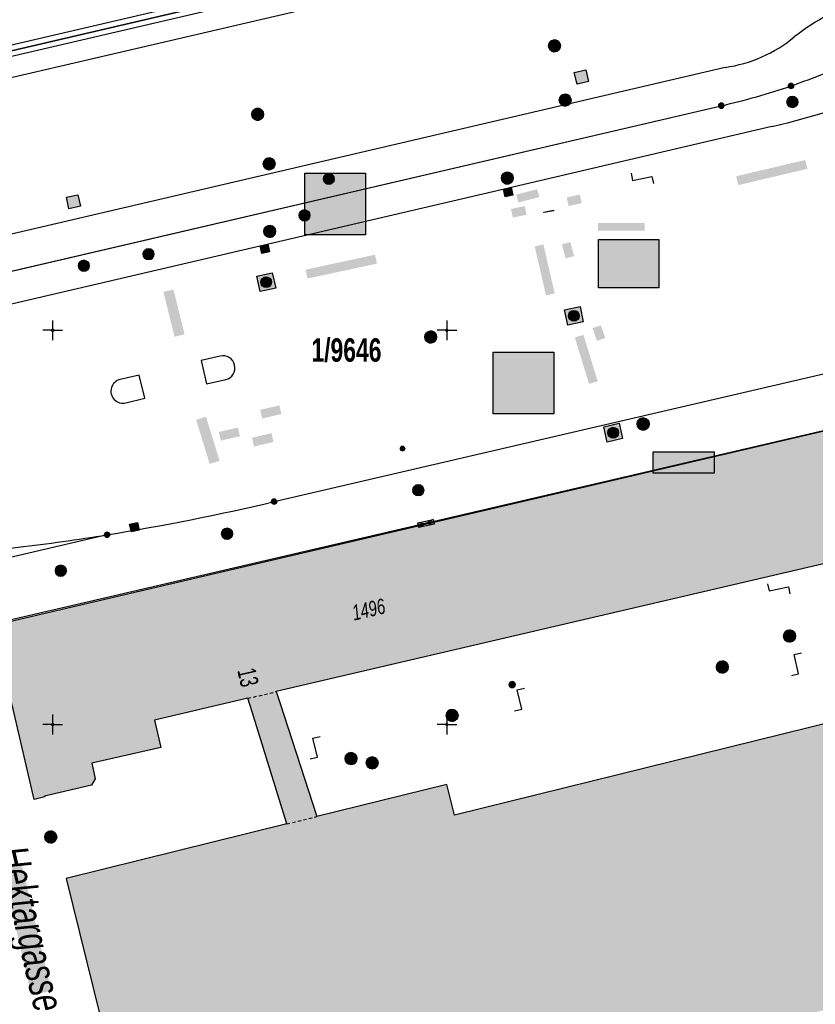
# Model space of a CAD drawing. Header units: metres. Extents: x 2695560 to 2696939, y 1260491 to 1262050.
# Tile 914 of 1005: x 2696449 to 2696499, y 1261582 to 1261645. Entities that reach past the tile are written whole.
import ezdxf

# ---------------------------------------------------------------- set-up
doc = ezdxf.new("R2010")
doc.units = ezdxf.units.M
doc.linetypes.add('AUSGEZOGEN', pattern=[0])
doc.linetypes.add('VERDECKT2_S2', pattern=[0.36, 0.2, -0.16])
for name, color, linetype in [('XR$1$AV_Flächen (EO)', 7, 'AUSGEZOGEN'), ('XR$1$AV_Gebäudeflächen (BB)', 7, 'AUSGEZOGEN'), ('XR$1$AV_Grenzpunkte', 7, 'AUSGEZOGEN'), ('XR$1$AV_Grundstück-Nr.', 7, 'AUSGEZOGEN'), ('XR$1$AV_Haus-Nr.', 7, 'AUSGEZOGEN'), ('XR$1$AV_Koordinatennetzpunkte', 7, 'AUSGEZOGEN'), ('XR$1$AV_Linien (BB)', 7, 'AUSGEZOGEN'), ('XR$1$AV_Linien (EO)', 7, 'AUSGEZOGEN'), ('XR$1$AV_Strassennamen', 7, 'AUSGEZOGEN'), ('XR$1$AV_Versicherung-Nr.', 7, 'AUSGEZOGEN'), ('XR$1$AW_LK_Einlaufschacht alt', 24, 'AUSGEZOGEN'), ('XR$1$AW_LK_Schachtdeckel', 24, 'AUSGEZOGEN'), ('XR$1$AW_LK_Zwischenpunkt', 24, 'AUSGEZOGEN'), ('XR$1$EW_LK_Bauwerk', 1, 'AUSGEZOGEN'), ('XR$1$EW_LK_Knoten', 1, 'AUSGEZOGEN'), ('XR$1$FM_LK_SW_TRASSEKNOTEN', 94, 'AUSGEZOGEN'), ('XR$1$Liegenschaftsgrenzen', 7, 'AUSGEZOGEN'), ('XR$1$PFAV', 255, 'AUSGEZOGEN'), ('XR$1$PFAW', 255, 'AUSGEZOGEN'), ('XR$1$PFEW', 255, 'AUSGEZOGEN'), ('XR$1$PFWFM', 255, 'AUSGEZOGEN'), ('XR$1$RAEW', 8, 'AUSGEZOGEN'), ('XR$1$RP_Abstandslinie', 7, 'AUSGEZOGEN')]:
    doc.layers.add(name, color=color, linetype=linetype)
doc.styles.add('ARIAL', font='arial.ttf')

# ---------------------------------------------------------------- blocks, each defined once
blk = doc.blocks.new('COMPLEXOBJECT_431')
at = {"layer": 'XR$1$AV_Linien (BB)', "color": 7, "linetype": 'AUSGEZOGEN', "transparency": 33554687}
for p, q in [((6529.698, 11649.916), (6528.103, 11657.043)), ((6510.446, 11648.677), (6501.562, 11646.024))]:
    blk.add_line(p, q, dxfattribs=at)
blk.add_lwpolyline([(6492.648, 11641.673), (6438.407, 11628.997), (6438.948, 11626.79)], dxfattribs=at)
for centre, radius, start, end in [((6489.404, 11718.514), 72.638, 300.88653, 302.19244), ((6484.071, 11727.183), 82.815, 294.62624, 300.97406), ((6483.993, 11727.314), 82.967, 288.59289, 294.63782), ((6505.978, 11632.297), 14.42, 107.83469, 128.36668), ((6491.381, 11650.483), 8.901, 278.18343, 309.37691)]:
    blk.add_arc(centre, radius, start, end, dxfattribs=at)
blk = doc.blocks.new('COMPLEXOBJECT_446')
at = {"layer": 'XR$1$AV_Linien (BB)', "color": 7, "linetype": 'AUSGEZOGEN', "transparency": 33554687}
blk.add_line((6509.79, 11645.27), (6529.698, 11649.916), dxfattribs=at)
blk.add_lwpolyline([(6438.948, 11626.79), (6439.902, 11627.012), (6492.397, 11639.247)], dxfattribs=at)
for centre, radius, start, end in [((6520.3, 11600.983), 45.517, 103.35054, 109.15495), ((6520.091, 11601.53), 44.932, 109.13172, 115.00283), ((6483.462, 11679.265), 41.001, 289.01197, 295.47878), ((6483.334, 11679.659), 41.416, 282.63959, 289.0012)]:
    blk.add_arc(centre, radius, start, end, dxfattribs=at)
blk = doc.blocks.new('COMPLEXOBJECT_492')
at = {"layer": 'XR$1$AV_Linien (BB)', "color": 7, "linetype": 'AUSGEZOGEN', "transparency": 33554687}
blk.add_lwpolyline([(6495.612, 11637.917), (6478.545, 11633.921), (6443.287, 11625.716), (6400.422, 11615.78)], dxfattribs=at)
blk.add_arc((6484.999, 11683.26), 46.569, 283.17379, 293.96505, dxfattribs=at)
blk = doc.blocks.new('COMPLEXOBJECT_494')
at = {"layer": 'XR$1$AV_Linien (BB)', "color": 7, "linetype": 'AUSGEZOGEN', "transparency": 33554687}
blk.add_line((6464.045, 11614.135), (6507.503, 11624.243), dxfattribs=at)
blk.add_arc((6508.525, 11619.346), 5.002, 32.03851, 101.7879, dxfattribs=at)
blk = doc.blocks.new('COMPLEXOBJECT_503')
at = {"layer": 'XR$1$AV_Linien (BB)', "color": 7, "linetype": 'AUSGEZOGEN', "transparency": 33554687}
blk.add_line((6460.625, 11623.37), (6459.41, 11623.078), dxfattribs=at)
blk.add_lwpolyline([(6459.41, 11623.078), (6459.756, 11621.6), (6460.974, 11621.876)], dxfattribs=at)
blk.add_arc((6460.795, 11622.622), 0.767, 283.48533, 102.81181, dxfattribs=at)
blk = doc.blocks.new('COMPLEXOBJECT_504')
at = {"layer": 'XR$1$AV_Linien (BB)', "color": 7, "linetype": 'AUSGEZOGEN', "transparency": 33554687}
blk.add_line((6455.495, 11622.164), (6454.286, 11621.883), dxfattribs=at)
blk.add_lwpolyline([(6454.638, 11620.397), (6455.854, 11620.687), (6455.495, 11622.164)], dxfattribs=at)
blk.add_arc((6454.458, 11621.139), 0.764, 103.01792, 283.63498, dxfattribs=at)
blk = doc.blocks.new('COMPLEXOBJECT_547')
at = {"layer": 'XR$1$AV_Linien (BB)', "color": 7, "linetype": 'AUSGEZOGEN', "transparency": 33554687}
for p, q in [((6441.671, 11610.532), (6447.806, 11611.237)), ((6370, 11594.677), (6429.788, 11608.575))]:
    blk.add_line(p, q, dxfattribs=at)
for centre, radius, start, end in [((6430.187, 11756.916), 146.741, 279.12357, 283.34019), ((6430.181, 11756.942), 146.767, 276.89721, 279.12437), ((6452.661, 11506.744), 104.368, 96.04451, 102.65957)]:
    blk.add_arc(centre, radius, start, end, dxfattribs=at)
blk = doc.blocks.new('COMPLEXOBJECT_1232')
at = {"layer": 'XR$1$Liegenschaftsgrenzen', "color": 7, "linetype": 'AUSGEZOGEN', "transparency": 33554687}
blk.add_line((6399.973, 11617.707), (6492.397, 11639.247), dxfattribs=at)
for centre, radius, start, end in [((6483.462, 11679.265), 41.001, 289.01197, 295.47878), ((6483.334, 11679.659), 41.416, 282.63959, 289.0012)]:
    blk.add_arc(centre, radius, start, end, dxfattribs=at)
blk = doc.blocks.new('COMPLEXOBJECT_1432')
at = {"layer": 'XR$1$Liegenschaftsgrenzen', "color": 7, "linetype": 'AUSGEZOGEN', "transparency": 33554687}
blk.add_line((6464.045, 11614.135), (6507.503, 11624.243), dxfattribs=at)
blk.add_arc((6508.525, 11619.346), 5.002, 32.03851, 101.7879, dxfattribs=at)
blk = doc.blocks.new('BAV15')
at = {"layer": 'XR$1$PFAV', "transparency": 33554687}
blk.add_hatch(color=7, dxfattribs=at).paths.add_polyline_path([(0.5, 0), (0.49, 0.1), (0.46, 0.2), (0.41, 0.29), (0.34, 0.36), (0.26, 0.42), (0.17, 0.47), (0.08, 0.49), (-0.03, 0.5), (-0.13, 0.48), (-0.22, 0.45), (-0.31, 0.4), (-0.38, 0.33), (-0.44, 0.24), (-0.48, 0.15), (-0.5, 0.05), (-0.5, -0.05), (-0.48, -0.15), (-0.44, -0.24), (-0.38, -0.33), (-0.31, -0.4), (-0.22, -0.45), (-0.13, -0.48), (-0.03, -0.5), (0.08, -0.49), (0.17, -0.47), (0.26, -0.42), (0.34, -0.36), (0.41, -0.29), (0.46, -0.2), (0.49, -0.1)])
at = {"color": 7, "transparency": 33554687}
for start, end in [(90, 270), (270, 90)]:
    blk.add_arc((0, 0), 0.5, start, end, dxfattribs=at)
at = {"layer": 'XR$1$PFAV', "transparency": 33554687}
blk.add_circle((0, 0), 0.5, dxfattribs=at)
blk = doc.blocks.new('BAV2041')
at = {"color": 7, "transparency": 33554687}
for p, q in [((0, 0.5), (0, 0.05)), ((-0.05, 0), (-0.5, 0)), ((0.05, 0), (0.5, 0)), ((0, -0.05), (0, -0.5))]:
    blk.add_line(p, q, dxfattribs=at)
blk.add_circle((0, 0), 0.05, dxfattribs=at)
for start, end in [(90, 270), (270, 90)]:
    blk.add_arc((0, 0), 0.05, start, end, dxfattribs=at)
blk = doc.blocks.new('COMPLEXOBJECT_1439')
at = {"layer": 'XR$1$RP_Abstandslinie', "color": 7, "linetype": 'AUSGEZOGEN', "transparency": 33554687}
blk.add_lwpolyline([(6648.23, 11653.37), (6603.23, 11642.9), (6559.4, 11632.7), (6515.57, 11622.51), (6471.74, 11612.31), (6427.91, 11602.11), (6384.08, 11591.92), (6365.19, 11587.52)], dxfattribs=at)
blk = doc.blocks.new('BAW2089')
at = {"layer": 'XR$1$PFAW', "transparency": 33554687}
blk.add_hatch(color=7, dxfattribs=at).paths.add_polyline_path([(-0.5, 0.5), (-0.5, -0.5), (0.5, -0.5), (0.5, 0.5)])
at = {"transparency": 33554687}
blk.add_lwpolyline([(-0.5, 0.5), (0.5, 0.5), (0.5, -0.5), (-0.5, -0.5), (-0.5, 0.5)], close=True, dxfattribs=at)
at = {"layer": 'XR$1$PFAW', "transparency": 33554687}
blk.add_lwpolyline([(-0.5, 0.5), (0.5, 0.5), (0.5, -0.5), (-0.5, -0.5), (-0.5, 0.5)], close=True, dxfattribs=at)
blk = doc.blocks.new('BAW2092')
at = {"true_color": 0x000000, "transparency": 33554687}
blk.add_hatch(color=18, dxfattribs=at).paths.add_polyline_path([(-0.03, 0.5), (-0.03, -0.5), (0.03, -0.5), (0.03, 0.5)])
at = {"transparency": 33554687}
blk.add_lwpolyline([(-0.03, 0.5), (0.03, 0.5), (0.03, -0.5), (-0.03, -0.5), (-0.03, 0.5)], close=True, dxfattribs=at)
blk = doc.blocks.new('BAW2093')
at = {"transparency": 33554687}
blk.add_lwpolyline([(-0.375, -0.5), (0, -0.5), (0, 0.5), (0.375, 0.5)], dxfattribs=at)
blk = doc.blocks.new('BAW2087')
at = {"lineweight": 25, "true_color": 0x000000, "transparency": 33554687}
h = blk.add_hatch(color=18, dxfattribs=at)
h.paths.add_polyline_path([(-0.5, 0.5), (-0.5, -0.5), (0.5, -0.5), (0.5, 0.5)])
h.paths.add_polyline_path([(0.337, -0.069), (0.316, -0.136), (0.282, -0.196), (0.237, -0.249), (0.182, -0.292), (0.119, -0.322), (0.052, -0.34), (-0.017, -0.343), (-0.086, -0.333), (-0.151, -0.309), (-0.21, -0.272), (-0.261, -0.224), (-0.301, -0.167), (-0.328, -0.103), (-0.342, -0.035), (-0.342, 0.035), (-0.328, 0.103), (-0.301, 0.167), (-0.261, 0.224), (-0.21, 0.272), (-0.151, 0.309), (-0.086, 0.333), (-0.017, 0.343), (0.052, 0.34), (0.119, 0.322), (0.182, 0.292), (0.237, 0.249), (0.282, 0.196), (0.316, 0.136), (0.337, 0.069), (0.344, 0)], flags=16)
at = {"layer": 'XR$1$PFAW', "lineweight": 25, "transparency": 33554687}
blk.add_hatch(color=7, dxfattribs=at).paths.add_polyline_path([(0.344, 0), (0.337, 0.069), (0.316, 0.136), (0.282, 0.196), (0.237, 0.249), (0.182, 0.292), (0.119, 0.322), (0.052, 0.34), (-0.017, 0.343), (-0.086, 0.333), (-0.151, 0.309), (-0.21, 0.272), (-0.261, 0.224), (-0.301, 0.167), (-0.328, 0.103), (-0.342, 0.035), (-0.342, -0.035), (-0.328, -0.103), (-0.301, -0.167), (-0.261, -0.224), (-0.21, -0.272), (-0.151, -0.309), (-0.086, -0.333), (-0.017, -0.343), (0.052, -0.34), (0.119, -0.322), (0.182, -0.292), (0.237, -0.249), (0.282, -0.196), (0.316, -0.136), (0.337, -0.069)])
at = {"lineweight": 25, "transparency": 33554687}
for p, q in [((-0.5, 0.5, 0.993), (0.5, 0.5, 0.993)), ((-0.5, -0.5, 0.993), (-0.5, 0.5, 0.993)), ((0.5, 0.5, 0.993), (0.5, -0.5, 0.993)), ((0.5, -0.5, 0.993), (-0.5, -0.5, 0.993))]:
    blk.add_line(p, q, dxfattribs=at)
blk.add_circle((0, 0), 0.344, dxfattribs=at)
at = {"layer": 'XR$1$PFAW', "lineweight": 25, "transparency": 33554687}
blk.add_line((-0.5, 0.5), (0.5, 0.5), dxfattribs=at)
at = {"layer": 'XR$1$PFAW', "color": 31, "lineweight": 25, "transparency": 33554687}
for p, q in [((-0.5, -0.5), (-0.5, 0.5)), ((0.5, 0.5), (0.5, -0.5)), ((0.5, -0.5), (-0.5, -0.5))]:
    blk.add_line(p, q, dxfattribs=at)
at = {"layer": 'XR$1$PFAW', "lineweight": 25, "transparency": 33554687}
blk.add_circle((0, 0), 0.344, dxfattribs=at)
blk = doc.blocks.new('BAW2082')
at = {"layer": 'XR$1$PFAW', "transparency": 33554687}
blk.add_hatch(color=7, dxfattribs=at).paths.add_polyline_path([(0.509, -0.003), (0.499, 0.098), (0.469, 0.194), (0.42, 0.283), (0.354, 0.359), (0.274, 0.421), (0.183, 0.466), (0.085, 0.491), (-0.016, 0.496), (-0.116, 0.481), (-0.211, 0.446), (-0.297, 0.392), (-0.37, 0.323), (-0.428, 0.24), (-0.468, 0.147), (-0.488, 0.047), (-0.488, -0.054), (-0.468, -0.153), (-0.428, -0.246), (-0.37, -0.329), (-0.297, -0.398), (-0.211, -0.452), (-0.116, -0.487), (-0.016, -0.502), (0.085, -0.497), (0.183, -0.472), (0.274, -0.427), (0.354, -0.366), (0.42, -0.289), (0.469, -0.2), (0.499, -0.104)])
at = {"transparency": 33554687}
for start, end in [(91.19481, 268.80519), (268.80519, 91.19481)]:
    blk.add_arc((0.01, 0), 0.5, start, end, dxfattribs=at)
at = {"layer": 'XR$1$PFAW', "transparency": 33554687}
blk.add_circle((0.009, -0.003), 0.5, dxfattribs=at)
blk = doc.blocks.new('BAW2088')
at = {"layer": 'XR$1$PFAW', "transparency": 33554687}
blk.add_hatch(color=253, dxfattribs=at).paths.add_polyline_path([(0.51, 0), (0.5, 0.101), (0.47, 0.197), (0.421, 0.286), (0.355, 0.362), (0.275, 0.424), (0.184, 0.469), (0.086, 0.494), (-0.015, 0.499), (-0.115, 0.484), (-0.21, 0.449), (-0.296, 0.395), (-0.369, 0.326), (-0.427, 0.243), (-0.467, 0.15), (-0.487, 0.051), (-0.487, -0.051), (-0.467, -0.15), (-0.427, -0.243), (-0.369, -0.326), (-0.296, -0.395), (-0.21, -0.449), (-0.115, -0.484), (-0.015, -0.499), (0.086, -0.494), (0.184, -0.469), (0.275, -0.424), (0.355, -0.362), (0.421, -0.286), (0.47, -0.197), (0.5, -0.101)])
at = {"transparency": 33554687}
for start, end in [(91.19481, 268.80519), (268.80519, 91.19481)]:
    blk.add_arc((0.01, 0), 0.5, start, end, dxfattribs=at)
at = {"layer": 'XR$1$PFAW', "transparency": 33554687}
blk.add_circle((0.01, 0), 0.5, dxfattribs=at)
blk = doc.blocks.new('BAW2081')
at = {"layer": 'XR$1$PFAW', "transparency": 33554687}
blk.add_hatch(color=7, dxfattribs=at).paths.add_polyline_path([(0.5, 0), (0.49, 0.1), (0.46, 0.2), (0.41, 0.29), (0.34, 0.36), (0.26, 0.42), (0.17, 0.47), (0.08, 0.49), (-0.03, 0.5), (-0.13, 0.48), (-0.22, 0.45), (-0.31, 0.4), (-0.38, 0.33), (-0.44, 0.24), (-0.48, 0.15), (-0.5, 0.05), (-0.5, -0.05), (-0.48, -0.15), (-0.44, -0.24), (-0.38, -0.33), (-0.31, -0.4), (-0.22, -0.45), (-0.13, -0.48), (-0.03, -0.5), (0.08, -0.49), (0.17, -0.47), (0.26, -0.42), (0.34, -0.36), (0.41, -0.29), (0.46, -0.2), (0.49, -0.1)])
at = {"transparency": 33554687}
blk.add_line((-0.43, -0.25), (0, 0), dxfattribs=at)
blk.add_lwpolyline([(0, 0.5), (0, 0), (0.43, -0.25)], dxfattribs=at)
for start, end in [(90, 180), (180, 270), (0, 90), (270, 0)]:
    blk.add_arc((0, 0), 0.5, start, end, dxfattribs=at)
at = {"layer": 'XR$1$PFAW', "transparency": 33554687}
blk.add_circle((0, 0), 0.5, dxfattribs=at)
blk = doc.blocks.new('BEWLP2597')
at = {"layer": 'XR$1$PFEW', "transparency": 33554687}
blk.add_hatch(color=7, dxfattribs=at).paths.add_polyline_path([(-0.5, 0), (-0.497, -0.051), (-0.49, -0.101), (-0.477, -0.15), (-0.459, -0.197), (-0.437, -0.243), (-0.41, -0.286), (-0.379, -0.326), (-0.344, -0.362), (-0.306, -0.395), (-0.264, -0.424), (-0.22, -0.449), (-0.174, -0.469), (-0.125, -0.484), (-0.076, -0.494), (-0.025, -0.499), (0.025, -0.499), (0.076, -0.494), (0.125, -0.484), (0.174, -0.469), (0.22, -0.449), (0.264, -0.424), (0.306, -0.395), (0.344, -0.362), (0.379, -0.326), (0.41, -0.286), (0.437, -0.243), (0.459, -0.197), (0.477, -0.15), (0.49, -0.101), (0.497, -0.051), (0.5, 0), (0.497, 0.051), (0.49, 0.101), (0.477, 0.15), (0.459, 0.197), (0.437, 0.243), (0.41, 0.286), (0.379, 0.326), (0.344, 0.362), (0.306, 0.395), (0.264, 0.424), (0.22, 0.449), (0.174, 0.469), (0.125, 0.484), (0.076, 0.494), (0.025, 0.499), (-0.025, 0.499), (-0.076, 0.494), (-0.125, 0.484), (-0.174, 0.469), (-0.22, 0.449), (-0.264, 0.424), (-0.306, 0.395), (-0.344, 0.362), (-0.379, 0.326), (-0.41, 0.286), (-0.437, 0.243), (-0.459, 0.197), (-0.477, 0.15), (-0.49, 0.101), (-0.497, 0.051)])
at = {"color": 1, "transparency": 33554687}
for start, end in [(90, 180), (0, 90), (180, 270), (270, 0)]:
    blk.add_arc((0, 0), 0.5, start, end, dxfattribs=at)
at = {"layer": 'XR$1$PFEW', "transparency": 33554687}
blk.add_circle((0, 0), 0.5, dxfattribs=at)
blk = doc.blocks.new('BEWLP2574')
at = {"layer": 'XR$1$PFEW', "transparency": 33554687}
blk.add_hatch(color=7, dxfattribs=at).paths.add_polyline_path([(-0.5, 0), (-0.497, -0.051), (-0.489, -0.101), (-0.477, -0.15), (-0.459, -0.198), (-0.437, -0.243), (-0.41, -0.286), (-0.379, -0.326), (-0.344, -0.363), (-0.306, -0.396), (-0.264, -0.425), (-0.22, -0.449), (-0.173, -0.469), (-0.125, -0.485), (-0.075, -0.495), (-0.025, -0.5), (0.026, -0.5), (0.076, -0.495), (0.126, -0.485), (0.174, -0.469), (0.221, -0.449), (0.265, -0.425), (0.306, -0.396), (0.345, -0.363), (0.38, -0.326), (0.411, -0.286), (0.437, -0.243), (0.46, -0.198), (0.477, -0.15), (0.49, -0.101), (0.498, -0.051), (0.5, 0), (0.498, 0.05), (0.49, 0.1), (0.477, 0.149), (0.46, 0.197), (0.437, 0.242), (0.411, 0.285), (0.38, 0.325), (0.345, 0.362), (0.306, 0.395), (0.265, 0.424), (0.221, 0.448), (0.174, 0.468), (0.126, 0.484), (0.076, 0.494), (0.026, 0.499), (-0.025, 0.499), (-0.075, 0.494), (-0.125, 0.484), (-0.173, 0.468), (-0.22, 0.448), (-0.264, 0.424), (-0.306, 0.395), (-0.344, 0.362), (-0.379, 0.325), (-0.41, 0.285), (-0.437, 0.242), (-0.459, 0.197), (-0.477, 0.149), (-0.489, 0.1), (-0.497, 0.05)])
at = {"color": 1, "transparency": 33554687}
for start, end in [(90, 180), (0, 90), (180, 270), (270, 0)]:
    blk.add_arc((0, 0), 0.5, start, end, dxfattribs=at)
at = {"layer": 'XR$1$PFEW', "transparency": 33554687}
blk.add_circle((0, 0), 0.5, dxfattribs=at)
blk = doc.blocks.new('BEWLP2549_S')
at = {"layer": 'XR$1$PFEW', "transparency": 33554687}
blk.add_hatch(color=7, dxfattribs=at).paths.add_polyline_path([(0.5, 0), (0.49, 0.101), (0.459, 0.197), (0.41, 0.286), (0.344, 0.362), (0.264, 0.424), (0.174, 0.469), (0.076, 0.494), (-0.025, 0.499), (-0.125, 0.484), (-0.22, 0.449), (-0.306, 0.395), (-0.379, 0.326), (-0.437, 0.243), (-0.477, 0.15), (-0.497, 0.051), (-0.497, -0.051), (-0.477, -0.15), (-0.437, -0.243), (-0.379, -0.326), (-0.306, -0.395), (-0.22, -0.449), (-0.125, -0.484), (-0.025, -0.499), (0.076, -0.494), (0.174, -0.469), (0.264, -0.424), (0.344, -0.362), (0.41, -0.286), (0.459, -0.197), (0.49, -0.101)])
at = {"color": 1, "transparency": 33554687}
for p, q in [((0.354, -0.354), (-0.354, 0.354)), ((-0.354, -0.354), (0.354, 0.354))]:
    blk.add_line(p, q, dxfattribs=at)
for start, end in [(91.38095, 268.61905), (268.61905, 91.38095)]:
    blk.add_arc((0, 0), 0.5, start, end, dxfattribs=at)
at = {"layer": 'XR$1$PFEW', "transparency": 33554687}
blk.add_circle((0, 0), 0.5, dxfattribs=at)
blk = doc.blocks.new('BWEW2052')
at = {"layer": 'XR$1$PFEW', "transparency": 33554687}
blk.add_hatch(color=7, dxfattribs=at).paths.add_polyline_path([(0.95, -0.2855), (0.95, 0.2855), (-0.95, 0.2855), (-0.95, -0.2855)])
at = {"color": 1, "transparency": 33554687}
for p, q in [((0.95, -0.2855), (-0.95, 0.2855)), ((-0.95, -0.2855), (0.95, 0.2855))]:
    blk.add_line(p, q, dxfattribs=at)
blk.add_lwpolyline([(0.95, -0.2855), (-0.95, -0.2855), (-0.95, 0.2855), (0.95, 0.2855), (0.95, -0.2855)], close=True, dxfattribs=at)
at = {"layer": 'XR$1$PFEW', "transparency": 33554687}
for p, q in [((-0.95, -0.2855), (-0.95, 0.2855)), ((-0.95, 0.2855), (0.95, 0.2855)), ((0.95, 0.2855), (0.95, -0.2855)), ((0.95, -0.2855), (-0.95, -0.2855))]:
    blk.add_line(p, q, dxfattribs=at)
blk = doc.blocks.new('BEW957')
at = {"layer": 'XR$1$RAEW', "transparency": 33554687}
blk.add_hatch(color=1, dxfattribs=at).paths.add_polyline_path([(-0.5, 0), (-0.5, -0.05), (-0.49, -0.1), (-0.48, -0.15), (-0.46, -0.2), (-0.44, -0.24), (-0.41, -0.29), (-0.38, -0.33), (-0.34, -0.36), (-0.31, -0.4), (-0.26, -0.42), (-0.22, -0.45), (-0.17, -0.47), (-0.13, -0.48), (-0.08, -0.49), (-0.03, -0.5), (0.03, -0.5), (0.08, -0.49), (0.13, -0.48), (0.17, -0.47), (0.22, -0.45), (0.26, -0.42), (0.31, -0.4), (0.34, -0.36), (0.38, -0.33), (0.41, -0.29), (0.44, -0.24), (0.46, -0.2), (0.48, -0.15), (0.49, -0.1), (0.5, -0.05), (0.5, 0), (0.5, 0.05), (0.49, 0.1), (0.48, 0.15), (0.46, 0.2), (0.44, 0.24), (0.41, 0.29), (0.38, 0.33), (0.34, 0.36), (0.31, 0.4), (0.26, 0.42), (0.22, 0.45), (0.17, 0.47), (0.13, 0.48), (0.08, 0.49), (0.03, 0.5), (-0.03, 0.5), (-0.08, 0.49), (-0.13, 0.48), (-0.17, 0.47), (-0.22, 0.45), (-0.26, 0.42), (-0.31, 0.4), (-0.34, 0.36), (-0.38, 0.33), (-0.41, 0.29), (-0.44, 0.24), (-0.46, 0.2), (-0.48, 0.15), (-0.49, 0.1), (-0.5, 0.05)])
at = {"color": 1, "transparency": 33554687}
for start, end in [(90, 180), (180, 270), (0, 90), (270, 0)]:
    blk.add_arc((0, 0), 0.5, start, end, dxfattribs=at)
at = {"layer": 'XR$1$RAEW', "color": 1, "transparency": 33554687}
blk.add_circle((0, 0), 0.5, dxfattribs=at)
blk = doc.blocks.new('BEWLP2514')
at = {"layer": 'XR$1$PFEW', "transparency": 33554687}
blk.add_hatch(color=7, dxfattribs=at).paths.add_polyline_path([(0.5, 0), (-0.5, 0), (-0.5, -0.5), (0.5, -0.5)])
at = {"color": 1, "transparency": 33554687}
blk.add_lwpolyline([(-0.5, 0), (0.5, 0), (0.5, -0.5), (-0.5, -0.5), (-0.5, 0)], close=True, dxfattribs=at)
at = {"layer": 'XR$1$PFEW', "transparency": 33554687}
for p, q in [((-0.5, -0.5), (-0.5, 0)), ((-0.5, 0), (0.5, 0)), ((0.5, 0), (0.5, -0.5)), ((0.5, -0.5), (-0.5, -0.5))]:
    blk.add_line(p, q, dxfattribs=at)
blk = doc.blocks.new('BWFM1')
at = {"layer": 'XR$1$PFWFM', "transparency": 33554687}
blk.add_hatch(color=7, dxfattribs=at).paths.add_polyline_path([(-0.5, 0.5), (-0.5, -0.5), (0.5, -0.5), (0.5, 0.5)])
at = {"color": 94, "transparency": 33554687}
blk.add_lwpolyline([(-0.5, 0.5), (0.5, 0.5), (0.5, -0.5), (-0.5, -0.5), (-0.5, 0.5)], close=True, dxfattribs=at)

msp = doc.modelspace()

# ---------------------------------------------------------------- hatches: boundary and pattern name
at = {"transparency": 33554687}
for points in [[(2696494.312, 1261634.581), (2696494.444, 1261634.02), (2696498.826, 1261635.053), (2696498.694, 1261635.614)], [(2696466.969, 1261634.769), (2696466.969, 1261630.868), (2696470.802, 1261630.868), (2696470.802, 1261634.769)], [(2696480.369, 1261633.419), (2696480.496, 1261632.917), (2696481.831, 1261633.255), (2696481.704, 1261633.757)], [(2696483.562, 1261633.235), (2696483.684, 1261632.689), (2696484.521, 1261632.876), (2696484.398, 1261633.422)], [(2696480.031, 1261632.503), (2696480.147, 1261631.956), (2696481.02, 1261632.141), (2696480.904, 1261632.689)], [(2696485.56, 1261631.609), (2696485.56, 1261631.12), (2696488.499, 1261631.12), (2696488.499, 1261631.609)], [(2696482.089, 1261630.26), (2696481.535, 1261630.132), (2696482.249, 1261627.026), (2696482.803, 1261627.154)], [(2696483.803, 1261630.402), (2696483.261, 1261630.262), (2696483.492, 1261629.37), (2696484.033, 1261629.51)], [(2696485.58, 1261630.567), (2696485.58, 1261627.512), (2696489.412, 1261627.512), (2696489.412, 1261630.567)], [(2696467.008, 1261628.655), (2696467.13, 1261628.092), (2696471.532, 1261629.041), (2696471.41, 1261629.604)], [(2696458.631, 1261627.402), (2696457.994, 1261627.245), (2696458.696, 1261624.399), (2696459.333, 1261624.556)], [(2696485.735, 1261625.129), (2696485.206, 1261624.949), (2696485.483, 1261624.138), (2696486.012, 1261624.318)], [(2696484.63, 1261624.522), (2696484.079, 1261624.353), (2696484.98, 1261621.409), (2696485.531, 1261621.578)], [(2696478.902, 1261623.414), (2696478.902, 1261619.513), (2696482.742, 1261619.513), (2696482.742, 1261623.414)], [(2696464.127, 1261619.765), (2696464.256, 1261619.214), (2696465.477, 1261619.499), (2696465.348, 1261620.05)], [(2696460.694, 1261619.332), (2696460.067, 1261619.138), (2696460.929, 1261616.338), (2696461.557, 1261616.531)], [(2696461.505, 1261618.363), (2696461.634, 1261617.812), (2696462.847, 1261618.095), (2696462.718, 1261618.646)], [(2696463.613, 1261617.997), (2696463.742, 1261617.442), (2696464.975, 1261617.729), (2696464.846, 1261618.284)], [(2696489.055, 1261617.106), (2696489.055, 1261615.743), (2696492.906, 1261615.743), (2696492.906, 1261617.106)], [(2696453.501, 1261603.257), (2696453.619, 1261602.752), (2696462.033, 1261604.717), (2696461.915, 1261605.222)], [(2696449.017, 1261590.942), (2696447.765, 1261590.651), (2696449.627, 1261582.634), (2696450.879, 1261582.925)]]:
    msp.add_hatch(color=7, dxfattribs=at).paths.add_polyline_path(points)
at = {"layer": 'XR$1$AV_Gebäudeflächen (BB)', "true_color": 0xd2d2d2, "transparency": 33554687}
for points in [[(2696465.152, 1261601.893), (2696512.243, 1261612.909), (2696510.358, 1261620.886), (2696447.218, 1261606.115), (2696449.794, 1261595.059), (2696450.467, 1261595.215), (2696450.454, 1261595.262), (2696453.424, 1261595.963), (2696453.67, 1261596.371), (2696453.449, 1261597.349), (2696457.822, 1261598.36), (2696457.429, 1261600.086), (2696463.35, 1261601.471), (2696463.616, 1261600.614), (2696465.804, 1261593.572), (2696465.826, 1261593.5), (2696467.727, 1261593.97), (2696467.702, 1261594.047), (2696465.396, 1261601.142)], [(2696514.569, 1261523.062), (2696514.711, 1261522.487), (2696534.342, 1261527.34), (2696515.465, 1261603.708), (2696476.443, 1261594.055), (2696475.963, 1261596.006), (2696467.727, 1261593.97), (2696465.826, 1261593.5), (2696451.829, 1261590.041), (2696451.818, 1261590.038), (2696456.518, 1261571.042), (2696500.066, 1261581.738)]]:
    msp.add_hatch(color=254, dxfattribs=at).paths.add_polyline_path(points)

# ---------------------------------------------------------------- linework, layer by layer
at = {"color": 24, "lineweight": -3, "transparency": 33554687}
for points in [[(2696466.969, 1261634.769), (2696470.802, 1261634.769), (2696470.802, 1261630.868), (2696466.969, 1261630.868), (2696466.969, 1261634.769)], [(2696485.58, 1261630.567), (2696489.412, 1261630.567), (2696489.412, 1261627.512), (2696485.58, 1261627.512), (2696485.58, 1261630.567)], [(2696478.902, 1261623.414), (2696482.742, 1261623.414), (2696482.742, 1261619.513), (2696478.902, 1261619.513), (2696478.902, 1261623.414)], [(2696489.055, 1261617.106), (2696492.906, 1261617.106), (2696492.906, 1261615.743), (2696489.055, 1261615.743), (2696489.055, 1261617.106)]]:
    msp.add_lwpolyline(points, close=True, dxfattribs=at)
at = {"layer": 'XR$1$AV_Flächen (EO)', "color": 7, "linetype": 'AUSGEZOGEN', "transparency": 33554687}
for points in [[(2696490.848, 1261655.09), (2696491.439, 1261652.591), (2696436.188, 1261639.702), (2696435.731, 1261641.679), (2696435.398, 1261641.602), (2696435.913, 1261639.299), (2696491.865, 1261652.352), (2696491.198, 1261655.171), (2696490.848, 1261655.09)], [(2696490.848, 1261655.09), (2696490.5, 1261655.009), (2696491.005, 1261652.86), (2696436.457, 1261640.135), (2696435.854, 1261642.745), (2696435.503, 1261642.664), (2696435.731, 1261641.679), (2696436.188, 1261639.702), (2696491.439, 1261652.591), (2696490.848, 1261655.09)]]:
    msp.add_lwpolyline(points, close=True, dxfattribs=at)
at = {"layer": 'XR$1$AV_Linien (BB)', "color": 7, "linetype": 'AUSGEZOGEN', "transparency": 33554687}
for p, q in [((2696512.243, 1261612.909), (2696465.152, 1261601.893)), ((2696449.794, 1261595.059), (2696447.218, 1261606.115)), ((2696515.465, 1261603.708), (2696476.443, 1261594.055)), ((2696450.467, 1261595.215), (2696449.794, 1261595.059)), ((2696465.826, 1261593.5), (2696451.829, 1261590.041))]:
    msp.add_line(p, q, dxfattribs=at)
for points in [[(2696447.218, 1261606.115), (2696510.358, 1261620.886), (2696512.243, 1261612.909)], [(2696463.35, 1261601.471), (2696457.429, 1261600.086), (2696457.822, 1261598.36), (2696453.449, 1261597.349), (2696453.67, 1261596.371), (2696453.424, 1261595.963), (2696450.454, 1261595.262), (2696450.467, 1261595.215)], [(2696465.826, 1261593.5), (2696465.804, 1261593.572), (2696463.616, 1261600.614), (2696463.35, 1261601.471)], [(2696465.152, 1261601.893), (2696465.396, 1261601.142), (2696467.702, 1261594.047), (2696467.727, 1261593.97)], [(2696476.443, 1261594.055), (2696475.963, 1261596.006), (2696467.727, 1261593.97)], [(2696451.829, 1261590.041), (2696451.818, 1261590.038), (2696456.518, 1261571.042)]]:
    msp.add_lwpolyline(points, dxfattribs=at)
at = {"layer": 'XR$1$AV_Linien (EO)', "color": 7, "linetype": 'VERDECKT2_S2', "transparency": 33554687}
for p, q in [((2696463.35, 1261601.471), (2696465.152, 1261601.893)), ((2696465.826, 1261593.5), (2696467.727, 1261593.97))]:
    msp.add_line(p, q, dxfattribs=at)
at = {"layer": 'XR$1$Liegenschaftsgrenzen', "color": 7, "linetype": 'AUSGEZOGEN', "transparency": 33554687}
msp.add_line((2696454.425, 1261611.842), (2696441.104, 1261608.739), dxfattribs=at)
msp.add_arc((2696431.157, 1261756.726), 146.741, 279.12357, 283.34019, dxfattribs=at)
at = {"layer": 'XR$1$RP_Abstandslinie', "color": 7, "linetype": 'AUSGEZOGEN', "transparency": 33554687}
msp.add_lwpolyline([(2696380.41, 1261646.45), (2696377.9, 1261645.87), (2696382.62, 1261625.56), (2696423.24, 1261635.01), (2696464.15, 1261644.52), (2696505.06, 1261654.04), (2696528.64, 1261659.52)], dxfattribs=at)

# ---------------------------------------------------------------- block references
at = {"layer": 'XR$1$AV_Grenzpunkte', "color": 7, "linetype": 'AUSGEZOGEN', "lineweight": -3, "transparency": 33554687, "xscale": 0.3249999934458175, "yscale": 0.3249999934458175}
for p in [(2696497.789, 1261640.31), (2696493.367, 1261639.057), (2696465.015, 1261613.945), (2696454.425, 1261611.842)]:
    msp.add_blockref('BAV15', p, dxfattribs=at)
at = {"layer": 'XR$1$AV_Koordinatennetzpunkte', "color": 7, "linetype": 'AUSGEZOGEN', "lineweight": -3, "transparency": 33554687, "xscale": 1.25, "yscale": 1.25}
for p in [(2696450.97, 1261624.81), (2696475.97, 1261624.81), (2696450.97, 1261599.81), (2696475.97, 1261599.81)]:
    msp.add_blockref('BAV2041', p, dxfattribs=at)
at = {"layer": 'XR$1$AV_Linien (BB)', "color": 7, "linetype": 'AUSGEZOGEN', "lineweight": -3, "transparency": 33554687}
for name in ['COMPLEXOBJECT_431', 'COMPLEXOBJECT_492', 'COMPLEXOBJECT_446', 'COMPLEXOBJECT_494', 'COMPLEXOBJECT_503', 'COMPLEXOBJECT_504', 'COMPLEXOBJECT_547']:
    msp.add_blockref(name, (2690000.97, 1249999.81), dxfattribs=at)
at = {"layer": 'XR$1$AW_LK_Einlaufschacht alt', "color": 24, "linetype": 'AUSGEZOGEN', "lineweight": -3, "transparency": 33554687, "xscale": 0.5000000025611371, "yscale": 0.5000000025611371}
for p, rotation in [((2696479.857, 1261633.571), 13.11914062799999), ((2696464.43, 1261629.977), 13.11898803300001), ((2696456.154, 1261612.33), 193.1128845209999)]:
    msp.add_blockref('BAW2089', p, dxfattribs=dict(at, rotation=rotation))
at = {"layer": 'XR$1$AW_LK_Schachtdeckel', "color": 24, "linetype": 'AUSGEZOGEN', "lineweight": -3, "transparency": 33554687}
for name, p, xscale, yscale, rotation in [('BAW2082', (2696482.79, 1261642.84), 0.7499999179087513, 0.7499999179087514, 103.180206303), ('BAW2082', (2696483.47, 1261639.4), 0.7499999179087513, 0.7499999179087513, 101.181869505), ('BAW2082', (2696463.96, 1261638.51), 0.7499999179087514, 0.7499999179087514, 12.94512558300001), ('BAW2082', (2696464.7, 1261635.36), 0.7499999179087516, 0.7499999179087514, 103.220291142), ('BAW2082', (2696479.806, 1261634.475), 0.7499999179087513, 0.7499999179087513, 267.305908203), ('BAW2082', (2696464.734, 1261631.095), 0.7499999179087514, 0.7499999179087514, 264.812988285), ('BAW2088', (2696488.422, 1261618.875), 0.7578193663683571, 0.757819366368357, 193.4532438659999)]:
    msp.add_blockref(name, p, dxfattribs=dict(at, xscale=xscale, yscale=yscale, rotation=rotation))
for p, rotation in [((2696464.512, 1261627.863), 13.11898803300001), ((2696484.02, 1261625.73), 101.594696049), ((2696486.513, 1261618.316), 193.1128845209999)]:
    msp.add_blockref('BAW2087', p, dxfattribs=dict(at, rotation=rotation))
for name, p, xscale, yscale in [('BAW2088', (2696497.686, 1261605.422), 0.7578193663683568, 0.7578193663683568), ('BAW2082', (2696493.424, 1261603.453), 0.7499999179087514, 0.7499999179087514), ('BAW2081', (2696480.107, 1261602.34), 0.3749999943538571, 0.3749999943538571), ('BAW2082', (2696476.298, 1261600.387), 0.7499999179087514, 0.7499999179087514), ('BAW2082', (2696469.879, 1261597.652), 0.7499999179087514, 0.7499999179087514), ('BAW2082', (2696471.221, 1261597.377), 0.7499999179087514, 0.7499999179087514), ('BAW2088', (2696450.845, 1261592.675), 0.7578193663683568, 0.7578193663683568)]:
    msp.add_blockref(name, p, dxfattribs=dict(at, xscale=xscale, yscale=yscale))
at = {"layer": 'XR$1$AW_LK_Zwischenpunkt', "color": 24, "linetype": 'AUSGEZOGEN', "lineweight": -3, "transparency": 33554687}
for name, p, xscale, yscale, rotation in [('BAW2093', (2696488.352, 1261634.447), 1.250000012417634, 1.250000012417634, 281.807302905), ('BAW2092', (2696482.428, 1261632.355), 0.6249999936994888, 0.6249999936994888, 101.256557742), ('BAW2093', (2696497.012, 1261608.414), 1.250000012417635, 1.250000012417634, 282.474018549), ('BAW2093', (2696498.13, 1261603.641), 1.250000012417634, 1.250000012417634, 13.10420082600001), ('BAW2093', (2696480.573, 1261601.393), 1.250000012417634, 1.250000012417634, 13.241992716), ('BAW2093', (2696467.612, 1261598.343), 1.250000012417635, 1.250000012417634, 13.187809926)]:
    msp.add_blockref(name, p, dxfattribs=dict(at, xscale=xscale, yscale=yscale, rotation=rotation))
at = {"layer": 'XR$1$EW_LK_Bauwerk', "color": 1, "linetype": 'AUSGEZOGEN', "lineweight": -3, "transparency": 33554687}
for name, p, xscale, yscale in [('BEWLP2574', (2696497.873, 1261639.294), 0.6874999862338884, 0.6874999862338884), ('BEWLP2597', (2696468.487, 1261634.415), 0.6749999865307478, 0.6749999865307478), ('BEWLP2574', (2696466.941, 1261632.098), 0.6874999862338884, 0.6874999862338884), ('BEWLP2574', (2696457.053, 1261629.639), 0.6874999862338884, 0.6874999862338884), ('BEWLP2574', (2696452.95, 1261628.909), 0.6874999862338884, 0.6874999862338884), ('BEWLP2574', (2696474.153, 1261614.668), 0.6874999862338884, 0.6874999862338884), ('BEWLP2574', (2696462.028, 1261611.911), 0.6874999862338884, 0.6874999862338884), ('BEWLP2574', (2696451.485, 1261609.566), 0.6874999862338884, 0.6874999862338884)]:
    msp.add_blockref(name, p, dxfattribs=dict(at, xscale=xscale, yscale=yscale))
at = {"layer": 'XR$1$EW_LK_Knoten', "color": 1, "linetype": 'AUSGEZOGEN', "lineweight": -3, "transparency": 33554687}
for name, p, xscale, yscale, rotation in [('BEWLP2514', (2696468.487, 1261634.415), 0.5, 0.5, 14.60969999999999), ('BEWLP2549_S', (2696474.94, 1261624.384), 0.749999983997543, 0.7499999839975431, 30.94379999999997), ('BWEW2052', (2696474.643, 1261612.554), 0.5250000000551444, 0.5250000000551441, 192.6440999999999)]:
    msp.add_blockref(name, p, dxfattribs=dict(at, xscale=xscale, yscale=yscale, rotation=rotation))
at = {"layer": 'XR$1$EW_LK_Knoten', "color": 1, "linetype": 'AUSGEZOGEN', "lineweight": -3, "transparency": 33554687, "xscale": 0.2749999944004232, "yscale": 0.2749999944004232}
msp.add_blockref('BEW957', (2696473.155, 1261617.308), dxfattribs=at)
at = {"layer": 'XR$1$FM_LK_SW_TRASSEKNOTEN', "color": 94, "linetype": 'AUSGEZOGEN', "lineweight": -3, "transparency": 33554687}
for p, xscale, yscale, rotation in [((2696484.497, 1261640.874), 0.7500000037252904, 0.7500000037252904, 13.52321154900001), ((2696452.284, 1261632.967), 0.7500000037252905, 0.7500000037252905, 12.144448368)]:
    msp.add_blockref('BWFM1', p, dxfattribs=dict(at, xscale=xscale, yscale=yscale, rotation=rotation))
at = {"layer": 'XR$1$Liegenschaftsgrenzen', "color": 7, "linetype": 'AUSGEZOGEN', "lineweight": -3, "transparency": 33554687}
for name in ['COMPLEXOBJECT_1232', 'COMPLEXOBJECT_1432']:
    msp.add_blockref(name, (2690000.97, 1249999.81), dxfattribs=at)
at = {"layer": 'XR$1$RP_Abstandslinie', "color": 7, "linetype": 'AUSGEZOGEN', "lineweight": -3, "transparency": 33554687}
msp.add_blockref('COMPLEXOBJECT_1439', (2690000.97, 1249999.81), dxfattribs=at)

# ---------------------------------------------------------------- texts
at = {"layer": 'XR$1$AV_Grundstück-Nr.', "color": 7, "transparency": 33554687, "insert": (2696469.6, 1261623.537), "char_height": 1.48491, "width": 4.98214, "attachment_point": 5, "style": 'ARIAL'}
msp.add_mtext('\\A1;{\\fArial|i0|b1;\\H1.484908;\\W0.700000;\\C7;1/9646}\\P', dxfattribs=at)
at = {"layer": 'XR$1$AV_Haus-Nr.', "color": 7, "transparency": 33554687, "insert": (2696463.933, 1261602.935), "char_height": 1.1621, "width": 1.59081, "attachment_point": 2, "rotation": 282.7944, "style": 'ARIAL'}
msp.add_mtext('\\W0.64;13', dxfattribs=at)
at = {"layer": 'XR$1$AV_Strassennamen', "color": 7, "transparency": 33554687, "insert": (2696449.313, 1261586.786), "char_height": 1.93684, "width": 11.36889, "attachment_point": 5, "rotation": 283.0734, "style": 'ARIAL'}
msp.add_mtext('\\A1;{\\fArial|i1|b0;\\H1.936838;\\W0.700000;\\C7;Hektargasse}\\P', dxfattribs=at)
at = {"layer": 'XR$1$AV_Versicherung-Nr.', "color": 7, "transparency": 33554687, "insert": (2696471.005, 1261607.103), "char_height": 0.96842, "width": 2.45636, "attachment_point": 5, "rotation": 13.1481, "style": 'ARIAL'}
msp.add_mtext('\\A1;{\\fArial|i1|b0;\\H0.968418;\\W0.700000;\\C7;1496}\\P', dxfattribs=at)

doc.saveas('drawing.dxf')
